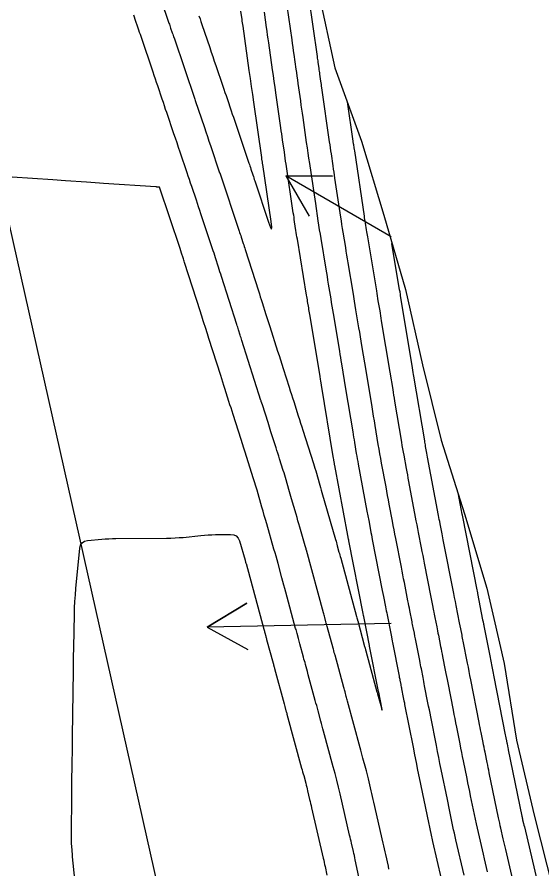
# Model space of a CAD drawing. Extents: x 954385 to 988206, y 1868364 to 1924553.
# Drawn here: x 958158.8 to 958226.6, y 1918237.2 to 1918347.4 of the extents above; entities that cross this region are included whole.
import ezdxf

# ---------------------------------------------------------------- set-up
doc = ezdxf.new("R2010")
doc.units = 0
for name, color, linetype in [('Default', 7, 'Continuous'), ('Ex_Major Contours', 7, 'Continuous'), ('Ex_Minor Contours', 7, 'Continuous'), ('Perimeter', 7, 'Continuous'), ('Slopes', 7, 'Continuous')]:
    doc.layers.add(name, color=color, linetype=linetype)

msp = doc.modelspace()

# ---------------------------------------------------------------- linework, layer by layer
at = {"layer": 'Default'}
msp.add_line((958200.6, 1918129.72), (957843.86, 1919719.4), dxfattribs=at)
at = {"layer": 'Ex_Major Contours'}
for points in [[(958201.45, 1918336.4), (958202.18, 1918331.3), (958202.19, 1918331.19), (958202.21, 1918331.09), (958202.23, 1918330.99), (958202.24, 1918330.88), (958202.3, 1918330.46), (958202.33, 1918330.25), (958202.37, 1918330.05), (958203.62, 1918321.62), (958203.65, 1918321.4), (958203.69, 1918321.17), (958203.72, 1918320.95), (958203.76, 1918320.72), (958203.91, 1918319.82), (958203.95, 1918319.6), (958203.98, 1918319.37), (958204.02, 1918319.15), (958204.06, 1918318.92), (958205.21, 1918311.93), (958205.27, 1918311.61), (958205.32, 1918311.29), (958205.37, 1918310.97), (958205.42, 1918310.65), (958205.64, 1918309.36), (958205.69, 1918309.04), (958205.74, 1918308.72), (958205.8, 1918308.4), (958205.85, 1918308.08), (958206.95, 1918301.41), (958207.32, 1918299.18), (958207.38, 1918298.81), (958207.44, 1918298.44), (958207.5, 1918298.07), (958207.57, 1918297.69), (958208.45, 1918292.38), (958208.52, 1918291.95), (958208.59, 1918291.53), (958208.67, 1918291.1), (958208.75, 1918290.68), (958209.06, 1918288.98), (958209.14, 1918288.55), (958209.22, 1918288.13), (958209.3, 1918287.7), (958209.38, 1918287.28), (958210.24, 1918282.68), (958210.33, 1918282.19), (958210.43, 1918281.69), (958210.52, 1918281.2), (958210.62, 1918280.7), (958211.01, 1918278.72), (958211.1, 1918278.23), (958211.2, 1918277.73), (958211.3, 1918277.24), (958211.39, 1918276.74), (958212.26, 1918272.31), (958212.31, 1918272.09), (958212.35, 1918271.87), (958212.39, 1918271.66), (958212.43, 1918271.44), (958212.6, 1918270.57), (958212.65, 1918270.36), (958212.69, 1918270.14), (958212.73, 1918269.92), (958212.77, 1918269.71), (958213.01, 1918268.49), (958213.07, 1918268.22), (958213.12, 1918267.95), (958213.17, 1918267.67), (958213.23, 1918267.4), (958213.51, 1918265.96), (958213.58, 1918265.63), (958213.64, 1918265.3), (958213.71, 1918264.96), (958213.77, 1918264.63), (958214.12, 1918262.87), (958214.2, 1918262.46), (958214.28, 1918262.06), (958214.35, 1918261.65), (958214.43, 1918261.25), (958215.13, 1918257.71), (958215.24, 1918257.16), (958215.34, 1918256.62), (958215.45, 1918256.07), (958215.56, 1918255.52), (958215.99, 1918253.33), (958216.1, 1918252.79), (958216.21, 1918252.24), (958216.32, 1918251.69), (958216.43, 1918251.15), (958216.89, 1918248.88), (958217.01, 1918248.32), (958217.12, 1918247.76), (958217.24, 1918247.2), (958217.35, 1918246.64), (958217.98, 1918243.58), (958218.1, 1918243.01), (958218.22, 1918242.44), (958218.35, 1918241.88), (958218.48, 1918241.31), (958219, 1918239.06), (958219.14, 1918238.49), (958219.27, 1918237.93), (958219.4, 1918237.36), (958219.53, 1918236.8)], [(958166.55, 1918232.96), (958165.96, 1918238.71), (958165.94, 1918238.93), (958165.92, 1918239.15), (958165.9, 1918239.37), (958165.88, 1918239.6), (958165.83, 1918240.49), (958165.82, 1918240.71), (958165.81, 1918240.93), (958165.8, 1918241.15), (958165.8, 1918241.38), (958165.84, 1918246.97), (958165.85, 1918247.39), (958165.85, 1918247.82), (958165.85, 1918248.24), (958165.86, 1918248.66), (958165.89, 1918250.51), (958165.9, 1918250.85), (958165.9, 1918251.2), (958165.91, 1918251.55), (958165.92, 1918251.9), (958165.94, 1918253.29), (958165.95, 1918253.64), (958165.95, 1918253.98), (958165.96, 1918254.33), (958165.96, 1918254.68), (958165.98, 1918256.79), (958165.98, 1918257.08), (958165.99, 1918257.37), (958165.99, 1918257.66), (958166, 1918257.95), (958166.02, 1918259.22), (958166.02, 1918259.45), (958166.03, 1918259.67), (958166.03, 1918259.9), (958166.03, 1918260.13), (958166.04, 1918261.03), (958166.04, 1918261.26), (958166.05, 1918261.48), (958166.05, 1918261.71), (958166.05, 1918261.93), (958166.08, 1918264.09), (958166.09, 1918264.53), (958166.09, 1918264.96), (958166.1, 1918265.4), (958166.11, 1918265.83), (958166.19, 1918270.07), (958166.21, 1918270.92), (958166.25, 1918271.77), (958166.31, 1918272.62), (958166.39, 1918273.46), (958166.89, 1918278.65), (958166.98, 1918279.05), (958167.18, 1918279.36), (958167.49, 1918279.55), (958167.89, 1918279.65), (958169.72, 1918279.81), (958170.18, 1918279.85), (958170.64, 1918279.88), (958171.1, 1918279.89), (958171.56, 1918279.9), (958178.11, 1918279.95), (958178.65, 1918279.96), (958179.19, 1918279.98), (958179.72, 1918280.02), (958180.26, 1918280.06), (958182.54, 1918280.3), (958183.01, 1918280.35), (958183.48, 1918280.38), (958183.96, 1918280.4), (958184.43, 1918280.41), (958186.38, 1918280.44), (958186.79, 1918280.4), (958187.11, 1918280.24), (958187.36, 1918279.97), (958187.52, 1918279.6), (958188.24, 1918277.1), (958188.26, 1918277.03), (958188.28, 1918276.95), (958188.32, 1918276.81), (958188.33, 1918276.77), (958188.35, 1918276.74), (958188.36, 1918276.7), (958188.37, 1918276.66), (958190.68, 1918268.16), (958190.71, 1918268.05), (958190.74, 1918267.94), (958190.77, 1918267.83), (958190.8, 1918267.72), (958190.91, 1918267.29), (958190.94, 1918267.18), (958190.97, 1918267.08), (958191, 1918266.97), (958191.03, 1918266.86), (958191.87, 1918263.77), (958191.9, 1918263.66), (958191.93, 1918263.55), (958192.01, 1918263.27), (958192.04, 1918263.16), (958192.05, 1918263.1), (958193.3, 1918258.5), (958193.39, 1918258.18), (958193.53, 1918257.63), (958193.56, 1918257.52), (958193.59, 1918257.42), (958193.62, 1918257.31), (958193.65, 1918257.2), (958195.55, 1918250.22), (958195.62, 1918249.97), (958195.68, 1918249.73), (958195.75, 1918249.48), (958195.82, 1918249.24), (958196.08, 1918248.25), (958196.15, 1918248), (958196.21, 1918247.76), (958196.27, 1918247.51), (958196.33, 1918247.26), (958196.59, 1918246.15), (958196.65, 1918245.88), (958196.71, 1918245.61), (958196.78, 1918245.35), (958196.84, 1918245.08), (958198.35, 1918238.56), (958198.41, 1918238.29), (958198.47, 1918238.01), (958198.53, 1918237.74), (958198.59, 1918237.47), (958198.82, 1918236.37)]]:
    msp.add_lwpolyline(points, dxfattribs=at)
at = {"layer": 'Ex_Minor Contours'}
for points in [[(958176.37, 1918352.62), (958178.41, 1918346.59), (958178.46, 1918346.43), (958178.52, 1918346.27), (958178.57, 1918346.11), (958178.62, 1918345.95), (958178.84, 1918345.31), (958178.89, 1918345.15), (958178.95, 1918344.99), (958179, 1918344.83), (958179.06, 1918344.67), (958181.74, 1918336.75), (958181.8, 1918336.57), (958182.98, 1918333.08), (958183.18, 1918332.5), (958183.38, 1918331.91), (958183.57, 1918331.32), (958183.77, 1918330.74), (958184.96, 1918327.23), (958184.97, 1918327.21), (958185.01, 1918327.09), (958187.48, 1918319.69), (958187.54, 1918319.49), (958187.61, 1918319.29), (958187.68, 1918319.09), (958187.74, 1918318.89), (958188.01, 1918318.09), (958188.08, 1918317.88), (958188.14, 1918317.68), (958188.21, 1918317.48), (958188.27, 1918317.28), (958189.96, 1918311.96), (958190.09, 1918311.58), (958190.21, 1918311.19), (958190.33, 1918310.81), (958190.45, 1918310.43), (958190.94, 1918308.89), (958191.06, 1918308.5), (958191.19, 1918308.12), (958191.31, 1918307.73), (958191.43, 1918307.35), (958192.45, 1918304.15), (958192.63, 1918303.59), (958192.81, 1918303.03), (958192.99, 1918302.47), (958193.16, 1918301.91), (958193.94, 1918299.48), (958194.08, 1918299.02), (958194.23, 1918298.55), (958194.38, 1918298.09), (958194.53, 1918297.62), (958195.12, 1918295.77), (958195.27, 1918295.3), (958195.42, 1918294.84), (958195.56, 1918294.37), (958195.71, 1918293.91), (958197.08, 1918289.61), (958197.18, 1918289.3), (958197.27, 1918288.99), (958197.37, 1918288.68), (958197.46, 1918288.37), (958197.82, 1918287.12), (958197.91, 1918286.81), (958198, 1918286.49), (958198.09, 1918286.18), (958198.18, 1918285.87), (958199.94, 1918279.76), (958200, 1918279.56), (958200.05, 1918279.36), (958200.11, 1918279.16), (958200.16, 1918278.96), (958200.38, 1918278.16), (958200.44, 1918277.97), (958200.49, 1918277.77), (958200.55, 1918277.57), (958200.6, 1918277.37), (958202.65, 1918269.8), (958202.69, 1918269.66), (958202.77, 1918269.38), (958202.79, 1918269.28), (958202.81, 1918269.24), (958203.7, 1918265.93), (958203.73, 1918265.84), (958203.76, 1918265.74), (958203.82, 1918265.51), (958203.86, 1918265.37), (958205.29, 1918260.09), (958205.32, 1918260), (958205.36, 1918259.83), (958205.37, 1918259.81), (958205.86, 1918258.01), (958205.92, 1918257.78), (958205.95, 1918257.7), (958205.94, 1918257.78), (958205.9, 1918258.02), (958205.51, 1918260.03), (958205.49, 1918260.12), (958204.34, 1918265.97), (958204.32, 1918266.05), (958203.58, 1918269.84), (958203.56, 1918269.96), (958203.51, 1918270.21), (958201.66, 1918279.6), (958201.65, 1918279.66), (958201.64, 1918279.72), (958201.63, 1918279.78), (958201.62, 1918279.83), (958201.53, 1918280.3), (958199.84, 1918289.37), (958199.82, 1918289.46), (958199.81, 1918289.56), (958199.79, 1918289.65), (958199.77, 1918289.75), (958199.71, 1918290.13), (958199.68, 1918290.31), (958199.65, 1918290.5), (958198.12, 1918299.73), (958198.03, 1918300.32), (958198, 1918300.47), (958197.98, 1918300.62), (958197.95, 1918300.77), (958197.93, 1918300.91), (958196.61, 1918308.9), (958196.57, 1918309.11), (958196.54, 1918309.32), (958196.5, 1918309.53), (958196.47, 1918309.74), (958196.33, 1918310.57), (958196.3, 1918310.78), (958196.26, 1918310.99), (958196.23, 1918311.2), (958196.19, 1918311.41), (958195, 1918318.64), (958194.95, 1918318.92), (958194.91, 1918319.2), (958194.86, 1918319.48), (958194.82, 1918319.77), (958194.65, 1918320.89), (958194.61, 1918321.17), (958194.57, 1918321.46), (958194.53, 1918321.74), (958194.48, 1918322.02), (958193.55, 1918328.34), (958193.49, 1918328.73), (958193.43, 1918329.12), (958193.37, 1918329.51), (958193.32, 1918329.9), (958193.09, 1918331.47), (958193.04, 1918331.87), (958192.98, 1918332.26), (958192.93, 1918332.65), (958192.87, 1918333.04), (958192.23, 1918337.55), (958192.12, 1918338.3), (958192.01, 1918339.05), (958191.91, 1918339.8), (958191.8, 1918340.55), (958191.3, 1918344.05), (958191.23, 1918344.54), (958191.16, 1918345.03), (958191.09, 1918345.53), (958191.02, 1918346.02), (958190.74, 1918347.99)], [(958216.56, 1918236.34), (958215.49, 1918240.92), (958215.39, 1918241.35), (958215.29, 1918241.79), (958215.2, 1918242.22), (958215.11, 1918242.66), (958214.75, 1918244.39), (958214.66, 1918244.83), (958214.57, 1918245.26), (958214.48, 1918245.7), (958214.39, 1918246.13), (958213.59, 1918250.04), (958213.43, 1918250.81), (958213.28, 1918251.58), (958213.12, 1918252.36), (958212.97, 1918253.13), (958212.24, 1918256.85), (958212.15, 1918257.3), (958212.06, 1918257.76), (958211.97, 1918258.21), (958211.88, 1918258.67), (958211.45, 1918260.86), (958211.4, 1918261.13), (958211.35, 1918261.4), (958211.3, 1918261.67), (958211.24, 1918261.94), (958211.03, 1918263.03), (958210.98, 1918263.3), (958210.92, 1918263.57), (958210.87, 1918263.84), (958210.82, 1918264.11), (958210.27, 1918266.92), (958210.19, 1918267.29), (958210.12, 1918267.66), (958209.97, 1918268.4), (958209.94, 1918268.59), (958209.9, 1918268.77), (958209.86, 1918268.96), (958209.83, 1918269.14), (958209.54, 1918270.61), (958209.48, 1918270.91), (958209.42, 1918271.22), (958209.36, 1918271.52), (958209.3, 1918271.83), (958208.84, 1918274.21), (958208.74, 1918274.7), (958208.64, 1918275.2), (958208.54, 1918275.7), (958208.44, 1918276.2), (958207.71, 1918279.92), (958207.61, 1918280.48), (958207.5, 1918281.03), (958207.39, 1918281.59), (958207.29, 1918282.14), (958206.87, 1918284.37), (958206.77, 1918284.92), (958206.67, 1918285.48), (958206.56, 1918286.03), (958206.46, 1918286.59), (958205.89, 1918289.66), (958205.77, 1918290.26), (958205.67, 1918290.87), (958205.56, 1918291.48), (958205.46, 1918292.08), (958205.06, 1918294.51), (958204.96, 1918295.12), (958204.86, 1918295.73), (958204.75, 1918296.34), (958204.65, 1918296.94), (958203.92, 1918301.38), (958203.35, 1918304.87), (958203.25, 1918305.44), (958203.15, 1918306.02), (958203.06, 1918306.6), (958202.96, 1918307.17), (958202.58, 1918309.48), (958202.49, 1918310.06), (958202.39, 1918310.63), (958202.3, 1918311.21), (958202.2, 1918311.79), (958201.57, 1918315.59), (958201.49, 1918316.09), (958201.41, 1918316.58), (958201.33, 1918317.07), (958201.25, 1918317.56), (958200.92, 1918319.53), (958200.84, 1918320.02), (958200.76, 1918320.52), (958200.69, 1918321.01), (958200.61, 1918321.5), (958199.86, 1918326.54), (958199.8, 1918326.93), (958199.75, 1918327.32), (958199.69, 1918327.71), (958199.63, 1918328.1), (958199.4, 1918329.66), (958199.34, 1918330.04), (958199.28, 1918330.43), (958199.23, 1918330.82), (958199.17, 1918331.21), (958198.17, 1918338.21), (958198.14, 1918338.43), (958198.11, 1918338.64), (958198.08, 1918338.86), (958198.05, 1918339.07), (958197.92, 1918339.98), (958197.89, 1918340.17), (958197.87, 1918340.36), (958197.84, 1918340.55), (958197.81, 1918340.74), (958197.71, 1918341.5), (958197.68, 1918341.69), (958197.65, 1918341.88), (958197.62, 1918342.07), (958197.6, 1918342.26), (958196.49, 1918350.05)], [(958182.29, 1918347.52), (958182.42, 1918347.15), (958182.54, 1918346.78), (958182.67, 1918346.41), (958183.68, 1918343.42), (958183.87, 1918342.84), (958184.07, 1918342.26), (958184.27, 1918341.68), (958184.46, 1918341.1), (958185.37, 1918338.42), (958185.51, 1918338.02), (958185.64, 1918337.62), (958185.78, 1918337.22), (958185.91, 1918336.82), (958186.45, 1918335.22), (958186.59, 1918334.82), (958186.73, 1918334.42), (958186.86, 1918334.02), (958187, 1918333.62), (958188.74, 1918328.48), (958188.8, 1918328.29), (958188.87, 1918328.1), (958188.93, 1918327.91), (958189, 1918327.71), (958189.25, 1918326.95), (958189.32, 1918326.76), (958189.38, 1918326.57), (958189.44, 1918326.37), (958189.51, 1918326.18), (958191.28, 1918320.85), (958191.54, 1918320.14), (958191.68, 1918319.92), (958191.71, 1918320.18), (958191.62, 1918320.93), (958190.52, 1918328.31), (958190.51, 1918328.39), (958190.5, 1918328.46), (958190.49, 1918328.54), (958190.48, 1918328.61), (958190.43, 1918328.99), (958190.39, 1918329.22), (958189.38, 1918336.34), (958189.23, 1918337.37), (958189.09, 1918338.39), (958188.94, 1918339.42), (958188.79, 1918340.45), (958187.98, 1918346.18), (958187.95, 1918346.39), (958187.91, 1918346.61), (958187.88, 1918346.82), (958187.85, 1918347.04), (958187.7, 1918348.11)], [(958193.64, 1918348.84), (958194.27, 1918344.4), (958194.34, 1918343.93), (958194.41, 1918343.46), (958194.47, 1918342.99), (958194.54, 1918342.52), (958194.81, 1918340.64), (958194.87, 1918340.18), (958194.94, 1918339.71), (958195.01, 1918339.24), (958195.07, 1918338.77), (958195.4, 1918336.51), (958195.47, 1918335.98), (958195.55, 1918335.45), (958195.62, 1918334.92), (958195.7, 1918334.39), (958196.16, 1918331.12), (958196.26, 1918330.45), (958196.36, 1918329.78), (958196.46, 1918329.1), (958196.56, 1918328.43), (958196.99, 1918325.52), (958197.07, 1918324.95), (958197.16, 1918324.39), (958197.24, 1918323.82), (958197.33, 1918323.26), (958197.66, 1918320.99), (958197.75, 1918320.43), (958197.84, 1918319.86), (958197.93, 1918319.29), (958198.02, 1918318.73), (958198.68, 1918314.74), (958198.76, 1918314.26), (958198.84, 1918313.79), (958198.91, 1918313.31), (958198.99, 1918312.83), (958199.31, 1918310.93), (958199.39, 1918310.45), (958199.46, 1918309.98), (958199.54, 1918309.5), (958199.62, 1918309.02), (958200.43, 1918304.13), (958200.5, 1918303.72), (958200.57, 1918303.32), (958200.63, 1918302.92), (958200.7, 1918302.51), (958201.23, 1918299.29), (958202.15, 1918293.72), (958202.21, 1918293.37), (958202.27, 1918293.02), (958202.33, 1918292.67), (958202.38, 1918292.32), (958202.62, 1918290.92), (958202.68, 1918290.56), (958202.74, 1918290.21), (958202.8, 1918289.86), (958202.86, 1918289.51), (958204, 1918283.44), (958204.11, 1918282.83), (958204.23, 1918282.22), (958204.45, 1918280.99), (958204.51, 1918280.68), (958204.57, 1918280.38), (958204.63, 1918280.07), (958204.69, 1918279.76), (958205.98, 1918273.2), (958206.13, 1918272.41), (958206.39, 1918271.09), (958206.44, 1918270.82), (958206.49, 1918270.56), (958206.55, 1918270.29), (958206.6, 1918270.03), (958207.08, 1918267.6), (958207.11, 1918267.41), (958207.15, 1918267.21), (958207.26, 1918266.63), (958207.3, 1918266.44), (958208.15, 1918262.12), (958208.18, 1918261.98), (958208.21, 1918261.84), (958208.23, 1918261.71), (958208.26, 1918261.57), (958208.37, 1918261.02), (958208.39, 1918260.88), (958208.42, 1918260.74), (958208.45, 1918260.61), (958208.48, 1918260.47), (958208.69, 1918259.36), (958208.74, 1918259.13), (958208.78, 1918258.9), (958208.83, 1918258.67), (958208.87, 1918258.43), (958209.96, 1918252.92), (958210.15, 1918251.92), (958210.35, 1918250.93), (958210.55, 1918249.93), (958210.76, 1918248.94), (958211.94, 1918243.18), (958211.98, 1918242.97), (958212.02, 1918242.77), (958212.07, 1918242.56), (958212.11, 1918242.36), (958212.28, 1918241.54), (958212.32, 1918241.33), (958212.36, 1918241.13), (958212.41, 1918240.93), (958212.45, 1918240.72), (958214.15, 1918233.45)], [(958206.84, 1918237.13), (958206.76, 1918237.51), (958206.44, 1918239.01), (958206.36, 1918239.39), (958206.28, 1918239.76), (958206.19, 1918240.14), (958206.11, 1918240.51), (958204.89, 1918245.78), (958204.8, 1918246.16), (958204.71, 1918246.53), (958204.63, 1918246.9), (958204.54, 1918247.27), (958204.18, 1918248.83), (958204.1, 1918249.17), (958204.02, 1918249.51), (958203.93, 1918249.84), (958203.84, 1918250.17), (958203.48, 1918251.51), (958203.39, 1918251.84), (958203.3, 1918252.17), (958203.21, 1918252.51), (958203.12, 1918252.84), (958201.48, 1918258.87), (958201.44, 1918259.02), (958201.4, 1918259.17), (958201.36, 1918259.32), (958201.32, 1918259.46), (958201.16, 1918260.06), (958201.12, 1918260.2), (958201.08, 1918260.35), (958201.04, 1918260.5), (958201, 1918260.65), (958199.87, 1918264.81), (958199.85, 1918264.89), (958199.83, 1918264.96), (958199.81, 1918265.04), (958199.78, 1918265.12), (958199.7, 1918265.42), (958199.66, 1918265.58), (958199.62, 1918265.73), (958198.86, 1918268.53), (958198.82, 1918268.68), (958198.78, 1918268.83), (958198.74, 1918268.97), (958198.7, 1918269.12), (958198.54, 1918269.71), (958198.5, 1918269.85), (958198.46, 1918270), (958198.42, 1918270.15), (958198.38, 1918270.29), (958196.18, 1918278.39), (958196.16, 1918278.44), (958196.15, 1918278.49), (958196.14, 1918278.54), (958196.12, 1918278.58), (958196.05, 1918278.83), (958196.01, 1918278.98), (958195.32, 1918281.38), (958195.2, 1918281.79), (958195.08, 1918282.21), (958194.96, 1918282.63), (958194.84, 1918283.04), (958194.26, 1918285.04), (958194.18, 1918285.35), (958194.09, 1918285.65), (958194, 1918285.96), (958193.91, 1918286.27), (958193.55, 1918287.5), (958193.46, 1918287.81), (958193.37, 1918288.11), (958193.28, 1918288.42), (958193.18, 1918288.72), (958192.7, 1918290.22), (958192.59, 1918290.57), (958192.48, 1918290.93), (958192.37, 1918291.28), (958192.26, 1918291.63), (958191.59, 1918293.72), (958191.21, 1918294.92), (958190.48, 1918297.21), (958190.42, 1918297.4), (958190.34, 1918297.63), (958190.31, 1918297.72), (958190.3, 1918297.77), (958187.83, 1918305.53), (958187.78, 1918305.7), (958187.72, 1918305.87), (958187.67, 1918306.04), (958187.61, 1918306.21), (958187.4, 1918306.9), (958187.34, 1918307.07), (958187.29, 1918307.24), (958187.23, 1918307.42), (958187.18, 1918307.59), (958185.19, 1918313.82), (958185.1, 1918314.12), (958185, 1918314.42), (958184.91, 1918314.72), (958184.81, 1918315.01), (958184.43, 1918316.21), (958184.33, 1918316.51), (958184.24, 1918316.81), (958184.14, 1918317.11), (958184.04, 1918317.4), (958182.54, 1918321.92), (958182.39, 1918322.36), (958182.24, 1918322.8), (958182.1, 1918323.24), (958181.95, 1918323.69), (958181.36, 1918325.46), (958181.21, 1918325.9), (958181.06, 1918326.34), (958180.91, 1918326.79), (958180.76, 1918327.23), (958179.86, 1918329.9), (958179.66, 1918330.5), (958179.45, 1918331.09), (958179.25, 1918331.68), (958179.05, 1918332.28), (958178.13, 1918335), (958177.98, 1918335.43), (958177.84, 1918335.87), (958177.69, 1918336.3), (958177.54, 1918336.74), (958176.95, 1918338.48), (958176.8, 1918338.92), (958176.66, 1918339.35), (958176.51, 1918339.79), (958176.36, 1918340.22), (958174.8, 1918344.84), (958174.71, 1918345.12), (958174.61, 1918345.39), (958174.52, 1918345.67), (958174.43, 1918345.95), (958174.05, 1918347.06), (958173.96, 1918347.34), (958173.86, 1918347.62)], [(958203.85, 1918231.91), (958202.49, 1918238.35), (958202.43, 1918238.62), (958202.38, 1918238.89), (958202.32, 1918239.16), (958202.25, 1918239.42), (958202.01, 1918240.49), (958201.95, 1918240.76), (958201.88, 1918241.02), (958201.82, 1918241.29), (958201.76, 1918241.55), (958200.53, 1918246.86), (958200.32, 1918247.75), (958200.1, 1918248.63), (958199.88, 1918249.51), (958199.64, 1918250.38), (958198.4, 1918254.97), (958198.31, 1918255.3), (958198.22, 1918255.64), (958198.13, 1918255.97), (958198.04, 1918256.3), (958197.68, 1918257.63), (958197.59, 1918257.96), (958197.5, 1918258.29), (958197.41, 1918258.62), (958197.32, 1918258.96), (958196.54, 1918261.8), (958196.42, 1918262.26), (958196.3, 1918262.72), (958196.05, 1918263.63), (958195.99, 1918263.86), (958195.92, 1918264.09), (958195.86, 1918264.32), (958195.8, 1918264.54), (958195.32, 1918266.3), (958195.28, 1918266.47), (958195.23, 1918266.63), (958195.19, 1918266.8), (958195.14, 1918266.96), (958194.96, 1918267.62), (958194.92, 1918267.79), (958194.87, 1918267.95), (958194.83, 1918268.12), (958194.78, 1918268.28), (958193.51, 1918272.96), (958193.39, 1918273.43), (958193.26, 1918273.89), (958193.13, 1918274.36), (958193.01, 1918274.82), (958192.5, 1918276.68), (958192.38, 1918277.15), (958192.25, 1918277.61), (958192.12, 1918278.07), (958191.98, 1918278.54), (958191.04, 1918281.81), (958190.88, 1918282.35), (958190.73, 1918282.89), (958190.57, 1918283.44), (958190.41, 1918283.98), (958189.79, 1918286.15), (958189.63, 1918286.69), (958189.47, 1918287.23), (958189.3, 1918287.77), (958189.13, 1918288.31), (958188.43, 1918290.52), (958188.25, 1918291.07), (958188.08, 1918291.61), (958187.91, 1918292.16), (958187.73, 1918292.71), (958186.69, 1918295.97), (958186.56, 1918296.38), (958186.43, 1918296.8), (958186.29, 1918297.22), (958186.16, 1918297.64), (958185.63, 1918299.31), (958185.5, 1918299.72), (958185.36, 1918300.14), (958185.23, 1918300.56), (958185.1, 1918300.98), (958183.56, 1918305.8), (958183.47, 1918306.08), (958183.38, 1918306.37), (958183.29, 1918306.65), (958183.2, 1918306.94), (958182.83, 1918308.09), (958182.74, 1918308.37), (958182.65, 1918308.66), (958182.56, 1918308.94), (958182.47, 1918309.23), (958180.43, 1918315.63), (958180.38, 1918315.78), (958180.34, 1918315.93), (958180.29, 1918316.08), (958180.24, 1918316.23), (958180.04, 1918316.83), (958179.94, 1918317.13), (958179.84, 1918317.43), (958177.2, 1918325.34), (958177.2, 1918325.34), (958177.19, 1918325.35), (958177.19, 1918325.35), (958177.18, 1918325.36), (958177.14, 1918325.36), (958177.12, 1918325.36), (958177.1, 1918325.36), (958176.88, 1918325.38), (958176.84, 1918325.38), (958176.8, 1918325.39), (958176.76, 1918325.39), (958176.72, 1918325.39), (958169.96, 1918325.85), (958169.42, 1918325.89), (958168.87, 1918325.93), (958168.32, 1918325.97), (958167.77, 1918326), (958165.04, 1918326.18), (958163.39, 1918326.29), (958158.13, 1918326.65)], [(958223.25, 1918234.06), (958221.94, 1918239.69), (958221.86, 1918240.03), (958221.78, 1918240.37), (958221.7, 1918240.72), (958221.62, 1918241.06), (958221.3, 1918242.42), (958221.22, 1918242.76), (958221.15, 1918243.1), (958221.07, 1918243.44), (958221, 1918243.79), (958219.81, 1918249.6), (958219.74, 1918249.93), (958219.67, 1918250.26), (958219.6, 1918250.59), (958219.54, 1918250.92), (958219.26, 1918252.25), (958219.2, 1918252.58), (958219.13, 1918252.9), (958219.07, 1918253.22), (958219, 1918253.54), (958218.75, 1918254.83), (958218.69, 1918255.16), (958218.62, 1918255.48), (958218.56, 1918255.8), (958218.5, 1918256.12), (958217.41, 1918261.64), (958217.31, 1918262.17), (958217.2, 1918262.71), (958217.1, 1918263.25), (958216.99, 1918263.79), (958216.44, 1918266.63), (958216.4, 1918266.82), (958216.36, 1918267.02), (958216.32, 1918267.22), (958216.28, 1918267.42), (958216.12, 1918268.21), (958216.05, 1918268.6), (958215.97, 1918269), (958215.53, 1918271.25), (958215.48, 1918271.51), (958215.43, 1918271.76), (958215.33, 1918272.27), (958215.28, 1918272.53), (958215.23, 1918272.79), (958213.86, 1918279.74), (958213.71, 1918280.52), (958213.45, 1918281.82), (958213.4, 1918282.09), (958213.35, 1918282.35), (958213.3, 1918282.61), (958213.25, 1918282.87), (958211.84, 1918290.42), (958211.74, 1918290.95), (958211.58, 1918291.83), (958211.55, 1918292.01), (958211.52, 1918292.18), (958211.49, 1918292.36), (958211.46, 1918292.54), (958210.07, 1918300.91), (958210.03, 1918301.14), (958209.99, 1918301.37), (958209.84, 1918302.3), (958208.35, 1918311.29), (958208.32, 1918311.49), (958208.27, 1918311.82), (958208.25, 1918311.95), (958208.22, 1918312.08), (958207.23, 1918318.07)], [(958215.76, 1918285.8), (958216.27, 1918283.06), (958216.27, 1918283.03), (958216.28, 1918283), (958216.28, 1918282.98), (958216.29, 1918282.95), (958216.33, 1918282.73), (958218.19, 1918273.27), (958218.22, 1918273.11), (958218.27, 1918272.87), (958218.28, 1918272.8), (958218.95, 1918269.39), (958219, 1918269.13), (958219.06, 1918268.81), (958219.09, 1918268.68), (958219.1, 1918268.62), (958219.87, 1918264.71), (958220, 1918264.04), (958220.13, 1918263.37), (958220.26, 1918262.7), (958220.39, 1918262.03), (958221.87, 1918254.53), (958221.9, 1918254.34), (958221.94, 1918254.14), (958222.02, 1918253.75), (958222.04, 1918253.65), (958222.06, 1918253.55), (958222.08, 1918253.46), (958222.1, 1918253.36), (958222.2, 1918252.85), (958222.24, 1918252.65), (958222.26, 1918252.55), (958224.02, 1918243.99), (958224.04, 1918243.87), (958224.07, 1918243.76), (958224.1, 1918243.64), (958224.12, 1918243.52), (958224.23, 1918243.05), (958224.29, 1918242.82), (958224.34, 1918242.59), (958226.28, 1918234.28)]]:
    msp.add_lwpolyline(points, dxfattribs=at)
at = {"layer": 'Perimeter'}
msp.add_lwpolyline([(958197.73, 1918350.58), (958199.86, 1918340.81), (958203.28, 1918331.33), (958206.16, 1918321.73), (958208.99, 1918312.11), (958211.19, 1918302.36), (958213.59, 1918292.65), (958216.62, 1918283.08), (958219.49, 1918273.48), (958220.38, 1918269.57), (958221.75, 1918263.73), (958223.33, 1918253.84), (958225.6, 1918244.1), (958228.08, 1918234.41)], dxfattribs=at)
at = {"layer": 'Slopes'}
for points in [[(958207.13, 1918318.93), (958193.53, 1918326.81), (958199.53, 1918326.8), (958193.53, 1918326.81), (958196.52, 1918321.61)], [(958207.13, 1918268.93), (958183.33, 1918268.45), (958188.46, 1918271.55), (958183.33, 1918268.45), (958188.58, 1918265.55)]]:
    msp.add_lwpolyline(points, dxfattribs=at)

doc.saveas('drawing.dxf')
